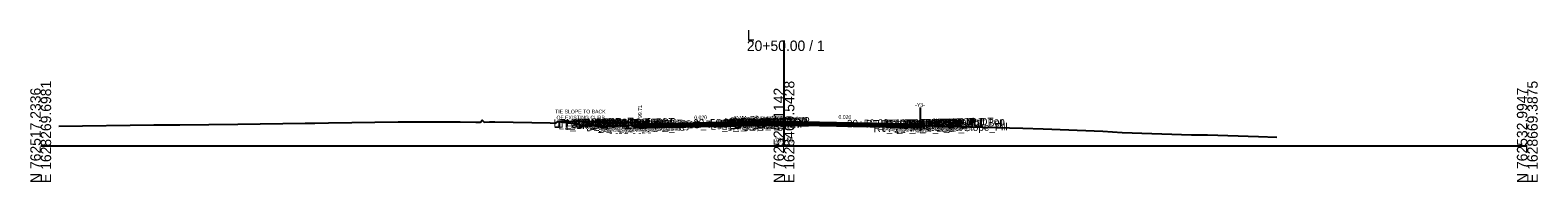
# Model space of a CAD drawing. Extents: x -26 to 4403, y -510 to 9556.
# Drawn here: x 997.2 to 1402.8, y 490.3 to 531.1 of the extents above; entities that cross this region are included whole.
import ezdxf

# ---------------------------------------------------------------- set-up
doc = ezdxf.new("R2010")
doc.units = 0
for name, color, linetype in [('Default', 7, 'Continuous'), ('Exist Cross Section Cell', 7, 'Continuous'), ('Exist XS Center Line Elevation Label', 7, 'Continuous'), ('Exist XS Ground Line', 7, 'Continuous'), ('Prop CMT Conc Surface', 7, 'Continuous'), ('Prop CMT Concrete Structures', 7, 'Continuous'), ('Prop CMT Pvmt Course 1', 7, 'Continuous'), ('Prop CMT Pvmt Course 1 CG', 7, 'Continuous'), ('Prop CMT Pvmt Course 1 Wedge', 7, 'Continuous'), ('Prop CMT Pvmt Course 2', 7, 'Continuous'), ('Prop CMT Pvmt Course 2 Wedge', 7, 'Continuous'), ('Prop CMT Pvmt Course 3', 7, 'Continuous'), ('Prop CMT Pvmt Course 3 Wedge', 7, 'Continuous'), ('Prop CMT Pvmt Surface', 7, 'Continuous'), ('Prop CMT Pvmt Wedge Surface 1', 7, 'Continuous'), ('Prop CMT Pvmt Wedge Surface 2', 7, 'Continuous'), ('Prop CMT Pvmt Wedge Surface 3', 7, 'Continuous'), ('Prop CMT Shear Line', 7, 'Continuous'), ('Prop CMT Slope Grass', 7, 'Continuous'), ('Prop CMT Subgrade Earthwork', 7, 'Continuous'), ('Prop XS Hydro Elevations', 7, 'Continuous'), ('Prop XS SE Text', 7, 'Continuous'), ('Prop XS Side Slope Text', 7, 'Continuous'), ('Scratch_Level_0', 7, 'Continuous')]:
    doc.layers.add(name, color=color, linetype=linetype)

msp = doc.modelspace()

# ---------------------------------------------------------------- linework, layer by layer
at = {"layer": 'Exist Cross Section Cell'}
for p, q in [((1200, 500), (1200, 528.31)), ((1000, 500), (1200, 500)), ((1200, 500), (1400, 500))]:
    msp.add_line(p, q, dxfattribs=at)
at = {"layer": 'Exist XS Ground Line'}
msp.add_lwpolyline([(1004.92, 505.26), (1030.46, 505.6), (1033.05, 505.65), (1034.26, 505.67), (1037.45, 505.67), (1053.04, 505.82), (1071.2, 506.09), (1073.74, 506.12), (1077.46, 506.17), (1096.21, 506.45), (1097.46, 506.44), (1098.73, 506.46), (1112.86, 506.44), (1117.07, 506.38), (1118.37, 506.37), (1118.79, 506.87), (1119.29, 506.37), (1120.79, 506.45), (1122.19, 506.43), (1137.12, 506.14), (1138.62, 506.07), (1139.12, 506.57), (1139.99, 506.47), (1143.3, 505.98), (1144.97, 505.74), (1145.85, 505.59), (1148.8, 505.59), (1149.18, 505.59), (1149.65, 505.16), (1170, 505.8), (1171.42, 505.84), (1173.67, 505.78), (1174.06, 505.78), (1174.63, 505.77), (1176.66, 505.75), (1179.49, 505.73), (1196.49, 505.47), (1199.44, 505.53), (1200, 505.55), (1202, 505.59), (1202.66, 505.53), (1203.56, 505.49), (1206.49, 505.47), (1207.3, 505.9), (1207.59, 505.98), (1208.75, 506), (1212.52, 505.99), (1213.58, 505.97), (1217.65, 505.96), (1219.43, 505.92), (1222.88, 505.85), (1237.79, 505.44), (1242.93, 505.3), (1264.22, 504.71), (1269.71, 504.58), (1285.8, 503.94), (1290.99, 503.61), (1309.66, 502.97), (1313.98, 502.93), (1327.66, 502.5), (1332.57, 502.33)], dxfattribs=at)
at = {"layer": 'Prop CMT Conc Surface'}
for points in [[(1156.75, 506.3), (1151.75, 506.4)], [(1161.25, 505.71), (1161.25, 506.21), (1160.75, 506.21)], [(1163.25, 505.83), (1161.25, 505.71)]]:
    msp.add_lwpolyline(points, dxfattribs=at)
at = {"layer": 'Prop CMT Concrete Structures'}
for points in [[(1151.75, 506.07), (1151.75, 506.4)], [(1151.75, 506.4), (1156.75, 506.3)], [(1156.75, 505.97), (1151.75, 506.07)], [(1156.75, 506.3), (1156.75, 505.97)], [(1163.25, 505.83), (1161.25, 505.71), (1161.25, 506.21), (1160.75, 506.21)], [(1160.75, 506.21), (1160.75, 505.2), (1163.25, 505.25)], [(1163.25, 505.25), (1163.25, 505.83)], [(1196, 506.65), (1195.99, 506.81), (1195.24, 507.07), (1194, 507.09), (1192.76, 506.83), (1192.01, 506.57), (1192, 506.41)], [(1192, 506.41), (1196, 506.65)]]:
    msp.add_lwpolyline(points, dxfattribs=at)
at = {"layer": 'Prop CMT Pvmt Course 1'}
for points in [[(1192, 506.41), (1163.25, 505.83)], [(1163.25, 505.83), (1163.25, 505.58), (1163.25, 505.58), (1163.25, 505.71)], [(1192, 506.41), (1196, 506.65)], [(1192, 506.16), (1192, 506.41)], [(1192, 506.16), (1192, 506.41)], [(1196, 506.4), (1192, 506.16)], [(1192, 506.28), (1192, 506.16), (1192, 506.16)], [(1196, 506.65), (1196, 506.4)], [(1196, 506.65), (1236.75, 505.83)], [(1196, 506.4), (1196, 506.65)], [(1236.75, 505.58), (1196, 506.4)], [(1196, 506.4), (1196, 506.4)], [(1236.75, 505.83), (1236.75, 505.58)]]:
    msp.add_lwpolyline(points, dxfattribs=at)
msp.add_lwpolyline([(1196, 506.4), (1196, 506.52), (1196, 506.52)], close=True, dxfattribs=at)
at = {"layer": 'Prop CMT Pvmt Course 1 CG'}
for points in [[(1163.25, 505.25), (1160.25, 505.19), (1159.91, 504.85)], [(1159.91, 504.85), (1163.25, 504.92)], [(1163.25, 504.92), (1163.25, 505.25)], [(1236.75, 504.92), (1236.75, 505.25)]]:
    msp.add_lwpolyline(points, dxfattribs=at)
at = {"layer": 'Prop CMT Pvmt Course 1 Wedge'}
for points in [[(1192, 506.16), (1179.49, 505.91), (1176.66, 505.85), (1174.63, 505.81), (1174.06, 505.8), (1173.67, 505.79), (1173.5, 505.79), (1171.42, 505.84), (1170, 505.8), (1163.25, 505.58)], [(1163.25, 505.58), (1163.25, 505.71)], [(1192, 506.28), (1192, 506.16)]]:
    msp.add_lwpolyline(points, dxfattribs=at)
at = {"layer": 'Prop CMT Pvmt Course 2'}
for points in [[(1163.25, 505.25), (1163.25, 505.25), (1163.25, 505.58), (1163.25, 505.58)], [(1163.25, 505.58), (1163.25, 505.25)], [(1192, 506.16), (1196, 506.4)], [(1192, 505.82), (1192, 506.16)], [(1196, 506.06), (1192, 505.82)], [(1196, 506.4), (1196, 506.06)], [(1196, 506.06), (1196, 506.4)], [(1196, 506.4), (1236.75, 505.58)], [(1236.75, 505.25), (1196, 506.06)], [(1236.75, 505.58), (1236.75, 505.25)]]:
    msp.add_lwpolyline(points, dxfattribs=at)
at = {"layer": 'Prop CMT Pvmt Course 2 Wedge'}
for points in [[(1192, 505.83), (1183.98, 505.67), (1179.49, 505.73), (1176.66, 505.75), (1174.63, 505.77), (1174.06, 505.78), (1173.67, 505.78), (1173.5, 505.79)], [(1173.5, 505.79), (1173.67, 505.79)], [(1173.67, 505.79), (1174.06, 505.8), (1174.63, 505.81), (1176.66, 505.85), (1179.49, 505.91), (1192, 506.16)], [(1192, 506.16), (1192, 505.83)]]:
    msp.add_lwpolyline(points, dxfattribs=at)
at = {"layer": 'Prop CMT Pvmt Course 3'}
msp.add_line((1192, 505.49), (1163.25, 504.92), dxfattribs=at)
for points in [[(1163.25, 505.25), (1163.25, 505.25), (1163.25, 504.92), (1163.25, 504.92)], [(1163.25, 504.92), (1163.25, 505.25)], [(1192, 505.82), (1196, 506.06)], [(1192, 505.49), (1192, 505.82)], [(1196, 505.73), (1192, 505.49)], [(1196, 506.06), (1196, 505.73)], [(1196, 506.06), (1236.75, 505.25)], [(1196, 505.73), (1196, 506.06)], [(1236.75, 504.92), (1196, 505.73)], [(1236.75, 505.25), (1236.75, 504.92)]]:
    msp.add_lwpolyline(points, dxfattribs=at)
at = {"layer": 'Prop CMT Pvmt Course 3 Wedge'}
for points in [[(1163.25, 505.25), (1192, 505.82)], [(1192, 505.54), (1184, 505.67)], [(1192, 505.82), (1192, 505.54)]]:
    msp.add_lwpolyline(points, dxfattribs=at)
at = {"layer": 'Prop CMT Pvmt Surface'}
for points in [[(1192, 506.41), (1163.25, 505.83)], [(1192, 506.41), (1196, 506.65)], [(1196, 506.65), (1236.75, 505.83)]]:
    msp.add_lwpolyline(points, dxfattribs=at)
at = {"layer": 'Prop CMT Pvmt Wedge Surface 1'}
for points in [[(1163.25, 505.58), (1163.25, 505.83)], [(1163.25, 505.71), (1163.25, 505.58), (1163.25, 505.58)], [(1192, 506.41), (1192, 506.16), (1192, 506.16), (1192, 506.28)]]:
    msp.add_lwpolyline(points, dxfattribs=at)
at = {"layer": 'Prop CMT Pvmt Wedge Surface 2'}
for points in [[(1192, 506.16), (1163.25, 505.58)], [(1163.25, 505.58), (1163.25, 505.83)], [(1192, 506.41), (1192, 506.16)]]:
    msp.add_lwpolyline(points, dxfattribs=at)
at = {"layer": 'Prop CMT Pvmt Wedge Surface 3'}
for points in [[(1192, 505.82), (1163.25, 505.25)], [(1163.25, 505.25), (1163.25, 505.83)], [(1192, 506.41), (1192, 505.82)]]:
    msp.add_lwpolyline(points, dxfattribs=at)
at = {"layer": 'Prop CMT Shear Line'}
msp.add_line((1236.75, 504.03), (1236.75, 510.29), dxfattribs=at)
at = {"layer": 'Prop CMT Slope Grass'}
msp.add_lwpolyline([(1160.75, 506.21), (1151.25, 506.4), (1139.12, 506.57)], dxfattribs=at)
at = {"layer": 'Prop CMT Subgrade Earthwork'}
for p, q in [((1163.25, 504.92), (1192, 505.49)), ((1236.75, 504.92), (1236.75, 505.47))]:
    msp.add_line(p, q, dxfattribs=at)
for points in [[(1163.25, 504.92), (1159.91, 504.85), (1158.5, 506.26)], [(1163.25, 504.92), (1163.25, 504.92)], [(1192, 505.49), (1196, 505.73)], [(1196, 505.73), (1236.75, 504.92)]]:
    msp.add_lwpolyline(points, dxfattribs=at)

# ---------------------------------------------------------------- texts
at = {"layer": 'Default'}
msp.add_text('-', height=0.0001, dxfattribs=at).set_placement((1000, 500))
at = {"layer": 'Exist Cross Section Cell'}
for s, p in [('20+50.00 / 1', (1190, 525.51)), ('L', (1190, 528.31))]:
    msp.add_text(s, height=2.8, dxfattribs=at).set_placement(p)
for s, p in [('N 762517.2336', (1000, 490)), ('E 1628269.6981', (1002.8, 490)), ('N 762525.1142', (1200, 490)), ('E 1628469.5428', (1202.8, 490)), ('N 762532.9947', (1400, 490)), ('E 1628669.3875', (1402.8, 490))]:
    msp.add_text(s, height=2.8, rotation=90, dxfattribs=at).set_placement(p)
at = {"layer": 'Exist XS Center Line Elevation Label'}
msp.add_text('799.55', height=1.2, dxfattribs=at).set_placement((1197.46, 500.95))
at = {"layer": 'Prop XS Hydro Elevations'}
for s, rotation, p in [('-Y3-', 360, (1235.3, 510.49)), ('799.71', 90, (1161.75, 506.71))]:
    msp.add_text(s, height=1, rotation=rotation, dxfattribs=at).set_placement(p)
at = {"layer": 'Prop XS SE Text'}
for rotation, p in [(1.1458, (1175.86, 507.09)), (358.8542, (1214.65, 507.28))]:
    msp.add_text('0.020', height=1, rotation=rotation, dxfattribs=at).set_placement(p)
at = {"layer": 'Prop XS Side Slope Text'}
for s, p in [('TIE SLOPE TO BACK', (1138.42, 508.71)), ('OF EXISTING CURB', (1138.78, 507.09))]:
    msp.add_text(s, height=1, dxfattribs=at).set_placement(p)
at = {"layer": 'Scratch_Level_0'}
for s, p in [('LT_SDWK_Out_Top', (1138.01, 505.13)), ('LT_SDWK_Out_Bot', (1138.04, 504.8)), ('LT_Sub_Trench_Out_DLT', (1139.09, 504.87)), ('LT_CSLP_Pnt', (1141.45, 505.21)), ('LT_SDWK_In_Top', (1144.63, 505.06)), ('LT_SDWK_In_Bot', (1144.66, 504.73)), ('20+50.00', (1144.9, 505.27)), ('LT_CG_Top_Face', (1148.53, 504.96)), ('LT_CG_Top_BOC', (1149.05, 504.98)), ('20+50.00', (1150.37, 505.16)), ('20+50.00', (1151.86, 505.12)), ('20+50.00', (1154.24, 505.08)), ('20+50.00', (1175.59, 505.08)), ('LT_PV2_IEEOP', (1181.97, 504.96)), ('LT_PV1_IEEOP', (1182.54, 505.09)), ('LT_PV2_PGL1', (1182.9, 504.98)), ('LT_PV2_PGL', (1183.23, 504.98)), ('LT_PV1_PGL', (1183.8, 505.24)), ('MI_Face In', (1183.92, 505.41)), ('20+50.00', (1185.19, 505.3)), ('RT_PV2_OEEOP', (1185.28, 505.18)), ('RT_PV3_OEEOP', (1185.28, 504.85)), ('MI_Top In', (1185.63, 505.68)), ('20+50.00', (1185.75, 505.62)), ('RT_PV1_OEEOP', (1185.85, 505.32)), ('RT_PV2_IEEOP', (1185.93, 505.2)), ('MI_Face Out', (1186.28, 505.62)), ('MI_Top Out', (1186.49, 505.89)), ('RT_PV1_IEEOP', (1186.5, 505.33)), ('RT_PV2_PGL1', (1186.86, 505.22)), ('RT_PV3_PGL1', (1186.86, 504.88)), ('MI_Crown', (1187.09, 505.95)), ('RT_PV2_PGL', (1187.19, 505.22)), ('MI_Bot Out', (1187.28, 505.47)), ('RT_PV1_PGL', (1187.75, 505.48)), ('20+50.00', (1188.94, 505.76)), ('20+50.00', (1189.18, 505.63)), ('20+50.00', (1216.97, 504.96)), ('RT_Sub_Trench_Out_DLT', (1222.04, 504.87)), ('RT_CG_Top_Face', (1225.99, 504.96)), ('RT_CG_Top_BOC', (1227.51, 504.98)), ('RT_SDWK_In_Top', (1231.08, 505.06)), ('RT_SDWK_In_Bot', (1231.12, 504.73)), ('20+50.00', (1232.05, 505.08)), ('20+50.00', (1233.43, 505.1)), ('RT_SDWK_Out_Top', (1234.46, 505.13)), ('RT_SDWK_Out_Bot', (1234.49, 504.79)), ('RT_Shld_O', (1240.81, 505.24)), ('CSLP_Pnt', (1241.64, 505.26)), ('LT_Slope_Fill', (1139.35, 504.4)), ('20+50.00', (1142.65, 504.67)), ('LT_CG1_Shelf_Out', (1146.82, 503.92)), ('LT_PV_Sub_Tie_Out', (1148.23, 504.28)), ('LT_CG_Bot_BOC', (1149.09, 503.97)), ('LT_CG_Top_Gut', (1149.51, 504.48)), ('LT_Sub_OEOP', (1150.04, 503.65)), ('LT_Sub_OEOT_CG', (1150.64, 503.66)), ('LT_PV_OEEOP_EG', (1150.82, 504.34)), ('LT_Sub_OEEOP', (1152.48, 503.7)), ('LT_PV2_OEEOP', (1152.58, 504.37)), ('LT_PV3_OEEOP', (1152.58, 504.04)), ('LT_PV1_OEEOP', (1153.15, 504.51)), ('LT_CG_Bot_IE', (1153.19, 504.05)), ('LT_Sub_OEOT', (1153.35, 503.72)), ('LT_PV2_OEOT', (1153.44, 504.39)), ('LT_PV3_OEOT', (1153.44, 504.05)), ('LT_PV1_OEOT', (1154.01, 504.65)), ('LT_PV_EG_TestPt', (1164.06, 504.48)), ('LT_PV_IEEOP_EG', (1180.21, 504.31)), ('LT_PV3_IEEOP', (1181.97, 504.62)), ('LT_PV3_PGL1', (1182.9, 504.64)), ('LT_PV3_PGL', (1183.23, 504.65)), ('LT_PV4_PGL', (1183.23, 504.32)), ('RT_Sub_OEEOP', (1185.19, 504.52)), ('RT_PV4_PGL', (1187.19, 504.56)), ('RT_Sub_OEOT_CG', (1224.1, 503.66)), ('RT_CG1_Shelf_Out', (1226.28, 503.92)), ('RT_CG_Bot_IE', (1226.64, 504.05)), ('RT_Sub_OEOT', (1226.8, 503.72)), ('RT_PV2_OEOT', (1226.9, 504.39)), ('RT_PV3_OEOT', (1226.9, 504.05)), ('RT_CG_Top_Gut', (1226.96, 504.48)), ('RT_PV1_OEOT', (1227.46, 504.65)), ('RT_CG_Bot_BOC', (1227.54, 503.97)), ('RT_Sub_OEOP', (1230.18, 503.65)), ('RT_Slope_Fill', (1243.39, 503.83))]:
    msp.add_text(s, height=2, rotation=1.1458, dxfattribs=at).set_placement(p)

doc.saveas('drawing.dxf')
